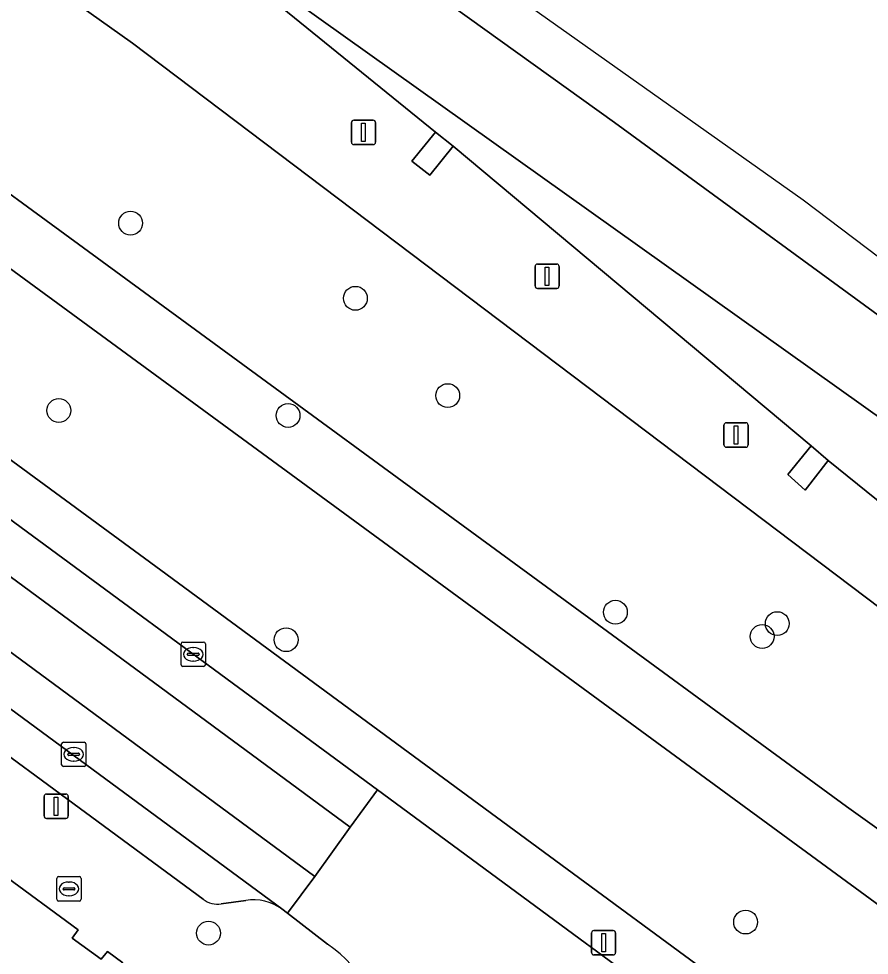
# Model space of a CAD drawing. Extents: x 157445 to 158888, y 383061 to 384688.
# Drawn here: x 158449.52 to 158484.41, y 384106.01 to 384144.41 of the extents above; entities that cross this region are included whole.
import ezdxf

# ---------------------------------------------------------------- set-up
doc = ezdxf.new("R2010")
doc.units = 0
for name, color, linetype in [('IMGEO_Berm_groen', 7, 'Continuous'), ('IMGEO_Boom', 7, 'Continuous'), ('IMGEO_Brandkraan', 7, 'Continuous'), ('IMGEO_Groenvoorziening', 7, 'Continuous'), ('IMGEO_Kolk', 7, 'Continuous'), ('IMGEO_Lichtmast', 7, 'Continuous'), ('IMGEO_Loofbos', 7, 'Continuous'), ('IMGEO_Pand', 7, 'Continuous'), ('IMGEO_Parkeervlak_open', 7, 'Continuous'), ('IMGEO_Rijbaan_lokaal_gesloten', 7, 'Continuous'), ('IMGEO_Rijbaan_lokaal_open', 7, 'Continuous'), ('IMGEO_Rijbaan_regionaal_gesloten', 7, 'Continuous'), ('IMGEO_Voetpad_open', 7, 'Continuous')]:
    doc.layers.add(name, color=color, linetype=linetype)

msp = doc.modelspace()

# ---------------------------------------------------------------- linework, layer by layer
at = {"layer": 'IMGEO_Berm_groen'}
for points in [[(158409.706, 384174.963), (158454.193, 384143.399), (158509.531, 384101.598)], [(158466.612, 384139.76), (158453.756, 384150.196)], [(158490.944, 384119.661), (158482.73, 384126.295), (158481.779, 384125.079), (158481.07, 384125.713), (158482.023, 384126.896), (158467.347, 384139.178), (158466.385, 384137.995), (158465.65, 384138.569), (158466.612, 384139.76)]]:
    msp.add_lwpolyline(points, dxfattribs=at)
at = {"layer": 'IMGEO_Boom'}
for centre in [(158454.111, 384136.024), (158463.331, 384132.943), (158467.118, 384128.954), (158451.167, 384128.345), (158460.57, 384128.141), (158473.995, 384120.071), (158480.636, 384119.604), (158480.014, 384119.076), (158460.489, 384118.946), (158479.337, 384107.369), (158457.306, 384106.916)]:
    msp.add_circle(centre, 0.489, dxfattribs=at)
at = {"layer": 'IMGEO_Brandkraan'}
for p, q in [((158451.082, 384108.304), (158451.082, 384109.156)), ((158451.157, 384109.23), (158452.009, 384109.23)), ((158452.083, 384109.156), (158452.083, 384108.304)), ((158451.341, 384108.724), (158451.341, 384108.736)), ((158451.384, 384108.773), (158451.782, 384108.773)), ((158451.57, 384109.01), (158451.595, 384109.01)), ((158451.825, 384108.736), (158451.825, 384108.724)), ((158451.779, 384108.687), (158451.381, 384108.687)), ((158451.593, 384108.45), (158451.568, 384108.45)), ((158452.009, 384108.23), (158451.157, 384108.23))]:
    msp.add_line(p, q, dxfattribs=at)
for points in [[(158451.082, 384108.304), (158451.082, 384109.156)], [(158451.157, 384109.23), (158452.009, 384109.23)], [(158452.083, 384109.156), (158452.083, 384108.304)], [(158452.009, 384108.23), (158451.157, 384108.23)]]:
    msp.add_lwpolyline(points, dxfattribs=at)
for centre, radius, start, end in [((158451.159, 384109.154), 0.0765, 91.552, 178.448), ((158451.159, 384109.154), 0.0765, 91.552, 178.448), ((158452.007, 384109.154), 0.0765, 1.552, 88.448), ((158452.007, 384109.154), 0.0765, 1.552, 88.448), ((158451.381, 384108.733), 0.0403, 85.8775, 175.7526), ((158451.378, 384108.723), 0.0366, 178.938, 274.7102), ((158451.782, 384108.73), 0.043, 264.8664, 352.4533), ((158451.786, 384108.735), 0.0386, 1.7309, 96.639), ((158451.159, 384108.306), 0.0765, 181.552, 268.448), ((158451.159, 384108.306), 0.0765, 181.552, 268.448), ((158452.007, 384108.306), 0.0765, 271.552, 358.448), ((158452.007, 384108.306), 0.0765, 271.552, 358.448)]:
    msp.add_arc(centre, radius, start, end, dxfattribs=at)
for centre, major_axis, ratio, start_param, end_param in [((158451.569, 384108.73), (-0.387, 0.002), 0.722429, 4.712389, 7.853982), ((158451.594, 384108.73), (-0.39, 0.002), 0.717154, 1.570796, 4.712389)]:
    msp.add_ellipse(centre, major_axis=major_axis, ratio=ratio, start_param=start_param, end_param=end_param, dxfattribs=at)
at = {"layer": 'IMGEO_Groenvoorziening'}
for points in [[(158545.766, 384048.466), (158548.225, 384046.036), (158548.75, 384045.518), (158549.462, 384044.78), (158550.011, 384044.299), (158551.528, 384045.626), (158538.859, 384058.021), (158533.027, 384063.389), (158529.268, 384066.645), (158522.395, 384072.228), (158511.515, 384080.453), (158494.218, 384093.204), (158455.356, 384121.801), (158428.22, 384141.7), (158422.88, 384145.74), (158424.687, 384148.49), (158423.136, 384149.491), (158418.748, 384152.605), (158413.731, 384155.141), (158389.592, 384163.137), (158358.24, 384173.5), (158351.823, 384177.109)], [(158422.88, 384145.74), (158428.22, 384141.7), (158455.356, 384121.801), (158494.218, 384093.204), (158511.515, 384080.453), (158522.395, 384072.228), (158529.268, 384066.645), (158533.027, 384063.389), (158538.859, 384058.021), (158551.528, 384045.626), (158558.856, 384052.037), (158560.591, 384053.497), (158557.211, 384055.052), (158552.414, 384057.658), (158547.774, 384060.949), (158540.021, 384066.852), (158500, 384096.927), (158443.955, 384137.978), (158423.407, 384152.613)], [(158423.407, 384152.613), (158443.955, 384137.978), (158500, 384096.927), (158540.021, 384066.852), (158520.083, 384084.448), (158513.168, 384090.216), (158502.837, 384098.271), (158500, 384100.298), (158483.48, 384112.104), (158442.569, 384142.032)], [(158417.591, 384150.974), (158421.979, 384147.86), (158421.242, 384146.844), (158420.065, 384145.223), (158426.192, 384140.773), (158427.006, 384140.174), (158464.237, 384112.785), (158481.54, 384100.049), (158508.925, 384079.9), (158517.542, 384073.412)]]:
    msp.add_lwpolyline(points, dxfattribs=at)
at = {"layer": 'IMGEO_Kolk'}
for p, q in [((158456.179, 384117.921), (158456.179, 384118.773)), ((158456.254, 384118.847), (158457.106, 384118.847)), ((158457.18, 384118.773), (158457.18, 384117.921)), ((158456.438, 384118.341), (158456.438, 384118.353)), ((158456.876, 384118.304), (158456.478, 384118.304)), ((158456.481, 384118.39), (158456.879, 384118.39)), ((158456.667, 384118.627), (158456.692, 384118.627)), ((158456.922, 384118.353), (158456.922, 384118.341)), ((158456.69, 384118.067), (158456.665, 384118.067)), ((158457.106, 384117.847), (158456.254, 384117.847)), ((158451.279, 384113.82), (158451.279, 384114.672)), ((158451.354, 384114.746), (158452.206, 384114.746)), ((158451.767, 384114.526), (158451.792, 384114.526)), ((158452.28, 384114.672), (158452.28, 384113.82)), ((158451.538, 384114.24), (158451.538, 384114.252)), ((158451.976, 384114.203), (158451.578, 384114.203)), ((158451.581, 384114.289), (158451.979, 384114.289)), ((158452.022, 384114.252), (158452.022, 384114.24)), ((158452.206, 384113.746), (158451.354, 384113.746)), ((158451.79, 384113.966), (158451.765, 384113.966))]:
    msp.add_line(p, q, dxfattribs=at)
for points in [[(158456.179, 384117.921), (158456.179, 384118.773)], [(158456.254, 384118.847), (158457.106, 384118.847)], [(158457.18, 384118.773), (158457.18, 384117.921)], [(158457.106, 384117.847), (158456.254, 384117.847)], [(158451.279, 384113.82), (158451.279, 384114.672)], [(158451.354, 384114.746), (158452.206, 384114.746)], [(158452.28, 384114.672), (158452.28, 384113.82)], [(158452.206, 384113.746), (158451.354, 384113.746)]]:
    msp.add_lwpolyline(points, dxfattribs=at)
for centre, radius, start, end in [((158456.256, 384118.771), 0.0765, 91.552, 178.448), ((158456.256, 384118.771), 0.0765, 91.552, 178.448), ((158457.104, 384118.771), 0.0765, 1.552, 88.448), ((158457.104, 384118.771), 0.0765, 1.552, 88.448), ((158456.478, 384118.35), 0.0403, 85.8775, 175.7526), ((158456.475, 384118.34), 0.0366, 178.938, 274.7102), ((158456.879, 384118.347), 0.043, 264.8664, 352.4533), ((158456.883, 384118.352), 0.0386, 1.7309, 96.639), ((158456.256, 384117.923), 0.0765, 181.552, 268.448), ((158456.256, 384117.923), 0.0765, 181.552, 268.448), ((158457.104, 384117.923), 0.0765, 271.552, 358.448), ((158457.104, 384117.923), 0.0765, 271.552, 358.448), ((158451.356, 384114.67), 0.0765, 91.552, 178.448), ((158451.356, 384114.67), 0.0765, 91.552, 178.448), ((158452.204, 384114.67), 0.0765, 1.552, 88.448), ((158452.204, 384114.67), 0.0765, 1.552, 88.448), ((158451.578, 384114.249), 0.0403, 85.8775, 175.7526), ((158451.575, 384114.239), 0.0366, 178.938, 274.7102), ((158451.979, 384114.246), 0.043, 264.8664, 352.4533), ((158451.983, 384114.251), 0.0386, 1.7309, 96.639), ((158451.356, 384113.822), 0.0765, 181.552, 268.448), ((158451.356, 384113.822), 0.0765, 181.552, 268.448), ((158452.204, 384113.822), 0.0765, 271.552, 358.448), ((158452.204, 384113.822), 0.0765, 271.552, 358.448)]:
    msp.add_arc(centre, radius, start, end, dxfattribs=at)
for centre, major_axis, ratio, start_param, end_param in [((158456.666, 384118.347), (-0.387, 0.002), 0.722429, 4.712389, 7.853982), ((158456.691, 384118.347), (-0.39, 0.002), 0.717154, 1.570796, 4.712389), ((158451.766, 384114.246), (-0.387, 0.002), 0.722429, 4.712389, 7.853982), ((158451.791, 384114.246), (-0.39, 0.002), 0.717154, 1.570796, 4.712389)]:
    msp.add_ellipse(centre, major_axis=major_axis, ratio=ratio, start_param=start_param, end_param=end_param, dxfattribs=at)
at = {"layer": 'IMGEO_Lichtmast'}
for p, q in [((158463.268, 384140.247), (158464.058, 384140.247)), ((158464.058, 384140.247), (158463.268, 384140.247)), ((158463.168, 384139.347), (158463.168, 384140.147)), ((158463.168, 384140.147), (158463.168, 384139.347)), ((158464.158, 384140.147), (158464.158, 384139.347)), ((158464.158, 384139.347), (158464.158, 384140.147)), ((158464.058, 384139.247), (158463.268, 384139.247)), ((158463.268, 384139.247), (158464.058, 384139.247)), ((158470.701, 384133.45), (158470.701, 384134.25)), ((158470.701, 384134.25), (158470.701, 384133.45)), ((158470.801, 384134.35), (158471.591, 384134.35)), ((158471.591, 384134.35), (158470.801, 384134.35)), ((158471.691, 384134.25), (158471.691, 384133.45)), ((158471.691, 384133.45), (158471.691, 384134.25)), ((158471.591, 384133.35), (158470.801, 384133.35)), ((158470.801, 384133.35), (158471.591, 384133.35)), ((158478.451, 384126.939), (158478.451, 384127.739)), ((158478.451, 384127.739), (158478.451, 384126.939)), ((158478.551, 384127.839), (158479.341, 384127.839)), ((158479.341, 384127.839), (158478.551, 384127.839)), ((158479.441, 384127.739), (158479.441, 384126.939)), ((158479.441, 384126.939), (158479.441, 384127.739)), ((158479.341, 384126.839), (158478.551, 384126.839)), ((158478.551, 384126.839), (158479.341, 384126.839)), ((158450.663, 384112.618), (158451.453, 384112.618)), ((158451.453, 384112.618), (158450.663, 384112.618)), ((158450.563, 384111.718), (158450.563, 384112.518)), ((158450.563, 384112.518), (158450.563, 384111.718)), ((158451.553, 384112.518), (158451.553, 384111.718)), ((158451.553, 384111.718), (158451.553, 384112.518)), ((158451.453, 384111.618), (158450.663, 384111.618)), ((158450.663, 384111.618), (158451.453, 384111.618)), ((158473.016, 384106.122), (158473.016, 384106.922)), ((158473.016, 384106.922), (158473.016, 384106.122)), ((158473.116, 384107.022), (158473.906, 384107.022)), ((158473.906, 384107.022), (158473.116, 384107.022)), ((158474.006, 384106.922), (158474.006, 384106.122)), ((158474.006, 384106.122), (158474.006, 384106.922)), ((158473.906, 384106.022), (158473.116, 384106.022)), ((158473.116, 384106.022), (158473.906, 384106.022))]:
    msp.add_line(p, q, dxfattribs=at)
for points in [[(158463.588, 384140.122), (158463.738, 384140.122), (158463.738, 384139.372), (158463.588, 384139.372), (158463.588, 384140.122)], [(158471.121, 384134.225), (158471.271, 384134.225), (158471.271, 384133.475), (158471.121, 384133.475), (158471.121, 384134.225)], [(158478.871, 384127.714), (158479.021, 384127.714), (158479.021, 384126.964), (158478.871, 384126.964), (158478.871, 384127.714)], [(158450.983, 384112.493), (158451.133, 384112.493), (158451.133, 384111.743), (158450.983, 384111.743), (158450.983, 384112.493)], [(158473.436, 384106.897), (158473.586, 384106.897), (158473.586, 384106.147), (158473.436, 384106.147), (158473.436, 384106.897)]]:
    msp.add_lwpolyline(points, dxfattribs=at)
for centre, start, end in [((158463.268, 384140.147), 90, 180), ((158463.268, 384140.147), 90, 180), ((158464.058, 384140.147), 0, 90), ((158464.058, 384140.147), 360, 90), ((158463.268, 384139.347), 180, 270), ((158463.268, 384139.347), 180, 270), ((158464.058, 384139.347), 270, 0), ((158464.058, 384139.347), 270, 0), ((158470.801, 384134.25), 90, 180), ((158470.801, 384134.25), 90, 180), ((158471.591, 384134.25), 0, 90), ((158471.591, 384134.25), 360, 90), ((158470.801, 384133.45), 180, 270), ((158470.801, 384133.45), 180, 270), ((158471.591, 384133.45), 270, 0), ((158471.591, 384133.45), 270, 0), ((158478.551, 384127.739), 90, 180), ((158478.551, 384127.739), 90, 180), ((158479.341, 384127.739), 0, 90), ((158479.341, 384127.739), 360, 90), ((158478.551, 384126.939), 180, 270), ((158478.551, 384126.939), 180, 270), ((158479.341, 384126.939), 270, 0), ((158479.341, 384126.939), 270, 0), ((158450.663, 384112.518), 90, 180), ((158450.663, 384112.518), 90, 180), ((158451.453, 384112.518), 0, 90), ((158451.453, 384112.518), 360, 90), ((158450.663, 384111.718), 180, 270), ((158450.663, 384111.718), 180, 270), ((158451.453, 384111.718), 270, 0), ((158451.453, 384111.718), 270, 0), ((158473.116, 384106.922), 90, 180), ((158473.116, 384106.922), 90, 180), ((158473.906, 384106.922), 0, 90), ((158473.906, 384106.922), 360, 90), ((158473.116, 384106.122), 180, 270), ((158473.116, 384106.122), 180, 270), ((158473.906, 384106.122), 270, 0), ((158473.906, 384106.122), 270, 0)]:
    msp.add_arc(centre, 0.1, start, end, dxfattribs=at)
at = {"layer": 'IMGEO_Loofbos'}
for points in [[(158563.728, 384056.253), (158564.102, 384056.343), (158568.643, 384059.92), (158563.666, 384063.721), (158561.452, 384065.409), (158560.057, 384064.967), (158556.106, 384066.154), (158509.531, 384101.598), (158454.193, 384143.399), (158409.706, 384174.963), (158364.226, 384207.542)], [(158421.613, 384157.029), (158442.569, 384142.032), (158483.48, 384112.104), (158500, 384100.298), (158502.837, 384098.271), (158513.168, 384090.216), (158520.083, 384084.448), (158540.021, 384066.852), (158553.976, 384057.266)]]:
    msp.add_lwpolyline(points, dxfattribs=at)
at = {"layer": 'IMGEO_Pand'}
msp.add_lwpolyline([(158442.634, 384100.973), (158447.624, 384097.292), (158453.796, 384105.699), (158453.159, 384106.167), (158452.9, 384105.842), (158451.717, 384106.715), (158451.961, 384107.045), (158448.803, 384109.376)], close=True, dxfattribs=at)
at = {"layer": 'IMGEO_Parkeervlak_open'}
for points in [[(158460.314, 384107.907), (158426.84, 384132.555)], [(158428.119, 384129.626), (158457.091, 384108.31)], [(158457.829, 384108.115), (158458.837, 384108.256)]]:
    msp.add_lwpolyline(points, dxfattribs=at)
for centre, radius, start, end in [((158457.676, 384109.029), 0.927, 230.8828, 279.5154), ((158459.156, 384106.305), 1.976, 54.1272, 99.2837)]:
    msp.add_arc(centre, radius, start, end, dxfattribs=at)
at = {"layer": 'IMGEO_Rijbaan_lokaal_gesloten'}
for points in [[(158427.006, 384140.174), (158425.904, 384138.679), (158463.122, 384111.253), (158464.237, 384112.785)], [(158460.314, 384107.907), (158460.545, 384107.729), (158461.663, 384109.233), (158426.286, 384135.32), (158425.156, 384133.788), (158426.84, 384132.555)]]:
    msp.add_lwpolyline(points, close=True, dxfattribs=at)
at = {"layer": 'IMGEO_Rijbaan_lokaal_open'}
for points in [[(158466.612, 384139.76), (158465.65, 384138.569), (158466.385, 384137.995), (158467.347, 384139.178)], [(158482.023, 384126.896), (158481.07, 384125.713), (158481.779, 384125.079), (158482.73, 384126.295)]]:
    msp.add_lwpolyline(points, close=True, dxfattribs=at)
for points in [[(158425.156, 384133.788), (158426.286, 384135.32), (158461.663, 384109.233), (158463.122, 384111.253), (158425.904, 384138.679)], [(158464.237, 384112.785), (158463.122, 384111.253)], [(158481.54, 384100.049), (158464.237, 384112.785)], [(158463.122, 384111.253), (158461.663, 384109.233)], [(158461.663, 384109.233), (158460.545, 384107.729)], [(158460.545, 384107.729), (158462.191, 384106.458)]]:
    msp.add_lwpolyline(points, dxfattribs=at)
msp.add_arc((158458.855, 384101.636), 5.863, 314.9412, 55.3256, dxfattribs=at)
at = {"layer": 'IMGEO_Rijbaan_regionaal_gesloten'}
for points in [[(158571.232, 384069.26), (158481.705, 384136.969), (158429.253, 384174.081), (158367.799, 384217.562), (158366.532, 384216.404), (158384.888, 384203.502), (158407.999, 384187.255), (158428.196, 384172.9), (158446.75, 384159.713), (158463.958, 384147.342), (158473.966, 384140.148), (158487.202, 384130.472), (158496.357, 384123.78), (158510.339, 384113.362), (158570.234, 384068.529)], [(158366.532, 384216.404), (158366.264, 384216.159), (158363.758, 384213.869), (158363.999, 384213.694), (158395.079, 384192.43), (158410.766, 384181.345), (158430.285, 384167.553), (158450.893, 384152.249), (158451.696, 384151.679), (158453.756, 384150.196), (158489.162, 384124.967), (158567.408, 384066.461), (158568.694, 384067.402), (158570.234, 384068.529), (158510.339, 384113.362), (158496.357, 384123.78), (158487.202, 384130.472), (158473.966, 384140.148), (158463.958, 384147.342), (158446.75, 384159.713), (158428.196, 384172.9), (158407.999, 384187.255), (158384.888, 384203.502)], [(158453.756, 384150.196), (158466.612, 384139.76), (158467.347, 384139.178), (158482.023, 384126.896), (158482.73, 384126.295), (158490.944, 384119.661), (158497.789, 384114.504), (158498.519, 384113.921), (158513.851, 384102.514), (158514.614, 384101.927), (158529.891, 384090.508), (158530.651, 384089.94), (158545.99, 384078.501), (158546.734, 384077.911), (158561.591, 384066.694), (158564.611, 384064.413), (158567.408, 384066.461), (158489.162, 384124.967)]]:
    msp.add_lwpolyline(points, close=True, dxfattribs=at)
at = {"layer": 'IMGEO_Voetpad_open'}
for points in [[(158457.091, 384108.31), (158428.119, 384129.626)], [(158448.803, 384109.376), (158451.961, 384107.045), (158451.717, 384106.715), (158452.9, 384105.842), (158453.159, 384106.167), (158453.796, 384105.699)], [(158458.837, 384108.256), (158457.829, 384108.115)], [(158462.191, 384106.458), (158460.545, 384107.729), (158460.314, 384107.907)]]:
    msp.add_lwpolyline(points, dxfattribs=at)
for centre, radius, start, end in [((158457.676, 384109.029), 0.927, 230.8828, 279.5154), ((158459.156, 384106.305), 1.976, 54.1272, 99.2837), ((158458.855, 384101.636), 5.863, 314.9412, 55.3256)]:
    msp.add_arc(centre, radius, start, end, dxfattribs=at)

doc.saveas('drawing.dxf')
